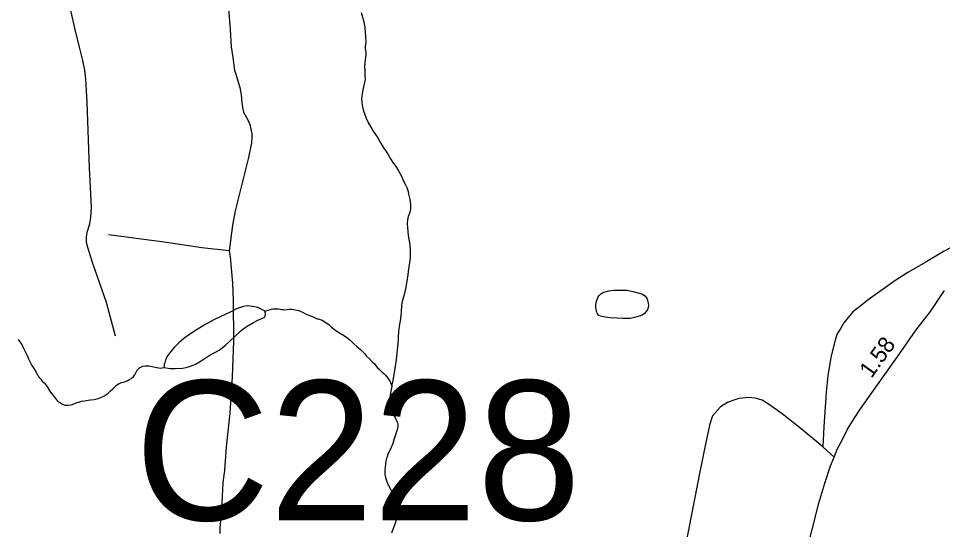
# Model space of a CAD drawing. Extents: x 2220236 to 2384410, y 720751 to 894131.
# Drawn here: x 2345405 to 2352466, y 862847 to 866751 of the extents above; entities that cross this region are included whole.
import ezdxf

# ---------------------------------------------------------------- set-up
doc = ezdxf.new("R2010")
doc.units = 0
for name, color, linetype in [('Exist Hydrographic Misc Water Feature', 7, 'Continuous'), ('Exist Hydrographic Pond Under 1500 Sq Ft', 7, 'Continuous'), ('Exist Road Non-System Type 51', 7, 'Continuous'), ('Exist Road Primary NC Attributed', 7, 'Continuous'), ('Exist Road Primary NC Service Mileage Hundredths English Label', 7, 'Continuous'), ('Exist Road Secondary Structure Culvert Number Label', 7, 'Continuous')]:
    doc.layers.add(name, color=color, linetype=linetype)

msp = doc.modelspace()

# ---------------------------------------------------------------- linework, layer by layer
at = {"layer": 'Exist Hydrographic Misc Water Feature'}
for points in [[(2348022.9, 866796.8), (2348040.5, 866735.1), (2348051.7, 866685.7), (2348054.8, 866643.1), (2348055.3, 866613.6), (2348058.3, 866573.4)], [(2348058.3, 866573.4), (2348056.9, 866551.3), (2348053.2, 866537.1), (2348052.2, 866529.8)], [(2348053.5, 866529.9), (2348054.3, 866518.5), (2348058.4, 866496.3), (2348058.7, 866475), (2348055.2, 866438.8), (2348051.4, 866412.3), (2348049.9, 866384.4), (2348050.2, 866352.6), (2348050.6, 866326.3), (2348052.6, 866310.6), (2348053, 866292.6), (2348051.2, 866272.8), (2348043.6, 866242.3), (2348035.9, 866204.3), (2348031.1, 866178.5), (2348028.6, 866158), (2348026.7, 866132.3), (2348028.9, 866110.4), (2348031.4, 866089.9), (2348039.8, 866054.1), (2348048.2, 866024.3), (2348062.5, 865988.7), (2348079.1, 865952.3), (2348096.4, 865921.9), (2348115.7, 865891.5), (2348150.3, 865839.7), (2348168.7, 865807.6), (2348187, 865776.2), (2348223.8, 865718.6), (2348248.4, 865680.3), (2348270.6, 865642.8), (2348283.1, 865626.9), (2348288.9, 865621.2), (2348306.8, 865593.4), (2348332, 865545.8), (2348348.2, 865509.7), (2348358.7, 865486.2), (2348372.9, 865459.9), (2348381.4, 865430.7), (2348386.2, 865407.9), (2348389.6, 865388.3), (2348394.1, 865368.8), (2348398.1, 865350), (2348400.6, 865328.7), (2348400.7, 865302.5), (2348397.1, 865278.7), (2348391.4, 865256.1), (2348383.7, 865237.8), (2348377.8, 865212.3), (2348376.1, 865181.7), (2348376.6, 865153.8), (2348378.9, 865122), (2348383.3, 865094.3), (2348387.7, 865066.6), (2348396.2, 865018.4), (2348396.7, 864982.3), (2348397.2, 864947.8), (2348397.2, 864922.6), (2348393.7, 864888), (2348388.5, 864854.9), (2348382.6, 864821.9), (2348378.9, 864792.2), (2348371.3, 864744.3), (2348362.3, 864685.5), (2348354.5, 864650), (2348343.1, 864607.6), (2348335.4, 864579.3), (2348331.9, 864552.9), (2348330.2, 864515.1), (2348326.1, 864478.9), (2348321.1, 864440.9), (2348313.5, 864401.2), (2348310, 864359.4), (2348306.7, 864310.7), (2348303.3, 864264.6), (2348299.6, 864218.5), (2348290.5, 864144.3), (2348283.1, 864092.4), (2348275.7, 864048.5), (2348266.6, 863984.1), (2348259, 863951.9), (2348257.2, 863941)], [(2347286.1, 864514.4), (2347320.2, 864524.7), (2347338.7, 864529.7), (2347348.1, 864531.7), (2347357.3, 864532.8), (2347370, 864533.3), (2347384.5, 864533.2), (2347394, 864532), (2347413.9, 864527.9), (2347426.8, 864526.8), (2347436, 864526.1), (2347457.9, 864528.7), (2347476.5, 864530.4), (2347493.9, 864529.5), (2347520, 864525.6), (2347544.2, 864520.1), (2347559.8, 864514.8), (2347574.2, 864508.2), (2347602.5, 864491.9), (2347630.5, 864480.9), (2347660.8, 864469), (2347687.6, 864457.7), (2347694.9, 864455.7), (2347717.1, 864450), (2347726.1, 864446.1), (2347739.3, 864437.8), (2347755.2, 864426), (2347775.4, 864412), (2347797.2, 864393.2), (2347819.9, 864375.4), (2347838.2, 864362.1), (2347850, 864353.7), (2347866.9, 864342.9), (2347882.4, 864333.7), (2347912.6, 864315.9), (2347922.8, 864308.1), (2347938.9, 864292.3), (2347967.2, 864264.9), (2347991.3, 864245.2), (2348021.6, 864219.6), (2348034.9, 864207), (2348048, 864191.8), (2348064.2, 864172.1), (2348086.5, 864150), (2348108.7, 864128.6), (2348125.1, 864112.9), (2348139.3, 864094.7), (2348149.3, 864082.7), (2348163.6, 864069.5), (2348181.7, 864052.8), (2348198.1, 864037.1), (2348210.1, 864025.4), (2348220.4, 864013.4), (2348234.3, 863993.6), (2348242.1, 863979.8), (2348246.8, 863970.1), (2348254.9, 863948.5), (2348257.2, 863941)], [(2345402.7, 864299.5), (2345415.9, 864282), (2345431.2, 864259.7), (2345439.2, 864242)], [(2345439.2, 864242), (2345451.7, 864217.9), (2345472.1, 864176), (2345482.3, 864150.2), (2345492.8, 864126.6), (2345507, 864101), (2345519.3, 864081.1), (2345531.6, 864060.9), (2345547.8, 864033.1), (2345556, 864019.3), (2345564, 864007.5), (2345574.3, 863995.4), (2345586.4, 863981.1), (2345600.7, 863967.9), (2345612.9, 863952), (2345629.3, 863928.1), (2345647.5, 863899.9), (2345661.8, 863880.2), (2345679.8, 863856.9), (2345694, 863837.2), (2345710.4, 863823.1), (2345725.5, 863813.8), (2345740.6, 863805.3), (2345760.6, 863797.9), (2345782.6, 863798.1), (2345806.5, 863799.8), (2345828.5, 863806.6), (2345846.6, 863814.5), (2345870.2, 863823), (2345886.5, 863827), (2345908.3, 863831.2), (2345936.3, 863835.6), (2345956.3, 863838.1), (2345982.1, 863840.8), (2346014.2, 863848.6), (2346039.8, 863856.9), (2346061.6, 863869.3), (2346089.7, 863889.5), (2346107.4, 863905.6), (2346125.1, 863922.1), (2346137.2, 863932.4), (2346154.9, 863948.6), (2346174.7, 863962.5), (2346182.4, 863966.1), (2346192.8, 863969.2), (2346206.8, 863973), (2346234.6, 863983), (2346248.7, 863990.2), (2346266.4, 864000.1), (2346284.1, 864016.2), (2346294.1, 864029.1), (2346299.9, 864039.9), (2346311.3, 864064.3), (2346323.3, 864076.9), (2346333.1, 864084.9), (2346345.7, 864091), (2346355.1, 864094.6), (2346375, 864097.1), (2346401.2, 864097.5), (2346427.3, 864093.6), (2346449.2, 864088), (2346463.1, 864084.3), (2346477.4, 864080.9), (2346491.2, 864080.5), (2346501.3, 864082.6), (2346515.3, 864084.8)], [(2348257.2, 863941), (2348253.2, 863916.3), (2348245.8, 863874.3), (2348244.2, 863847.9), (2348242.5, 863825.6), (2348242.7, 863804.2), (2348244.8, 863785.6), (2348250.7, 863761.9), (2348259.5, 863740.3), (2348269.8, 863720), (2348282, 863701.8), (2348290.3, 863684.7), (2348296.4, 863672.8), (2348302.6, 863656.7), (2348302.7, 863638.6), (2348301, 863616.2), (2348293.3, 863594.6), (2348285.4, 863570.6), (2348275.9, 863539.7), (2348264.2, 863504.1), (2348252.6, 863474.1), (2348227.3, 863419.6), (2348221.5, 863401.3), (2348215.7, 863381.4), (2348210.1, 863349.3), (2348206.6, 863323.5), (2348204.9, 863301.5), (2348203.3, 863284), (2348203.6, 863268.6), (2348210.2, 863243.3), (2348225.8, 863199.6), (2348244.8, 863159.4), (2348263, 863124), (2348287.2, 863086.6), (2348299.4, 863068), (2348303.9, 863046.2), (2348304.2, 863016.7), (2348302.5, 862992), (2348298.8, 862954.1), (2348287.4, 862911.6), (2348277.9, 862880.1), (2348266.1, 862847.8), (2348254.5, 862817.7)]]:
    msp.add_lwpolyline(points, dxfattribs=at)
at = {"layer": 'Exist Hydrographic Pond Under 1500 Sq Ft'}
for points in [[(2349819.6, 864581), (2349823.5, 864596.9), (2349835.2, 864625.3), (2349842.7, 864634.4), (2349854.9, 864647.4), (2349867.1, 864655.1), (2349878.7, 864661.5), (2349914.8, 864669.5), (2349956.6, 864674.5), (2350001.5, 864676.4), (2350033.6, 864676.7), (2350056.6, 864675.3), (2350100.7, 864666.3), (2350148.8, 864652.9), (2350173.1, 864644.7), (2350191, 864631.6), (2350205.2, 864613.2), (2350213.8, 864589.9), (2350218, 864557.2), (2350217, 864543.1), (2350212.3, 864529.1), (2350202.5, 864512.9), (2350186.8, 864495.2), (2350172.7, 864486.4), (2350156.9, 864478.2), (2350123.2, 864468.7), (2350081.2, 864459.7), (2350061.6, 864457.9), (2350021.2, 864458.9), (2349976.1, 864461), (2349925.1, 864463.8), (2349887.2, 864469.8), (2349853, 864477.3), (2349838.7, 864482.6), (2349830.7, 864494.4), (2349822.6, 864516.4), (2349816.2, 864542.4), (2349815.8, 864560.5), (2349819.6, 864581)], [(2347286.1, 864514.4), (2347270, 864524.3), (2347245.8, 864538.1), (2347223.5, 864545.4), (2347189.4, 864551.5), (2347157.4, 864555.1), (2347137.8, 864554.3), (2347117.3, 864548.6), (2347093, 864541), (2347071.7, 864531.9), (2347016.1, 864505), (2346956.2, 864476.3), (2346892.8, 864445.8), (2346823.1, 864406.9), (2346749.8, 864361.9), (2346686.2, 864319.2), (2346665.2, 864303.6), (2346630.7, 864272.6), (2346597.2, 864240.1), (2346565.6, 864203.3), (2346543.9, 864172.9), (2346536.5, 864160.5), (2346528.1, 864141.1), (2346522.4, 864121.2), (2346518.7, 864107.2), (2346516.8, 864097.3), (2346515.3, 864084.8)], [(2346515.3, 864084.8), (2346533.2, 864081.6), (2346563.2, 864077.9), (2346602.9, 864077.9), (2346656.9, 864080.7), (2346687.3, 864085.2), (2346711, 864091.1), (2346732.9, 864100.2), (2346756.8, 864110.4), (2346800.4, 864136.8), (2346855, 864172.5), (2346867.9, 864179.6), (2346937.6, 864216.3), (2346961.8, 864233.7), (2346989.1, 864256.8), (2347056.1, 864319.6), (2347107.6, 864368.3), (2347130.2, 864385.6), (2347153.3, 864400.7), (2347201, 864429.6), (2347232.7, 864447.3), (2347264.7, 864460.1), (2347278.6, 864466.5), (2347286.5, 864472.4), (2347290.4, 864482.4), (2347292.1, 864488.4), (2347292.1, 864496.6), (2347286.1, 864514.4)]]:
    msp.add_lwpolyline(points, dxfattribs=at)
at = {"layer": 'Exist Road Non-System Type 51'}
msp.add_line((2351637.5, 863400.5), (2351552.6, 863479.5), dxfattribs=at)
for points in [[(2346146.8, 864323.7), (2346078.3, 864580.3), (2345969.4, 864887.9), (2345934.3, 865000.4), (2345925.5, 865039.1), (2345925.5, 865079.5), (2345930.8, 865118.2), (2345950.1, 865181.5), (2345958.9, 865232.4), (2345962.4, 865308), (2345958.9, 865411.7), (2345946.6, 865606.8), (2345929, 866113), (2345918.5, 866288.8), (2345911.5, 866357.3), (2345895.7, 866431.1), (2345871.1, 866531.3), (2345835, 866677.2), (2345789.4, 866881.1), (2345770.1, 866990.1)], [(2347008.4, 866824.9), (2347022.5, 866666.7), (2347031.2, 866534.8), (2347034.8, 866501.5), (2347041.8, 866454), (2347055.8, 866355.6), (2347064.6, 866325.7), (2347076.2, 866292.8), (2347095, 866225.2), (2347107.7, 866167.3), (2347110.3, 866109.4), (2347116.9, 866071.4), (2347125.3, 866035.5), (2347157.9, 865978), (2347172.4, 865940.2), (2347187.3, 865870.4), (2347187.6, 865842.4), (2347184.2, 865800.4), (2347161.5, 865690.1), (2347060.3, 865280.9), (2347039.7, 865172.8), (2347016, 864976.6)], [(2347016, 864976.6), (2346805.9, 865000), (2346517.4, 865042.6), (2346092.9, 865099.5)], [(2352796.7, 865099.9), (2352673.1, 865070.4), (2352613.5, 865045.8), (2352478.3, 864974), (2352333.5, 864886.5), (2352200.5, 864810.8), (2352101.3, 864745.7), (2351897.1, 864601.3), (2351821.8, 864540.4), (2351780.2, 864509.9), (2351711.2, 864427), (2351691.6, 864390.8), (2351658.2, 864336.4), (2351644.7, 864294.2), (2351616.2, 864174), (2351590, 864023.7), (2351577.6, 863895.7), (2351558.8, 863631.4), (2351552.6, 863479.5)], [(2347016, 864976.6), (2347022.6, 864930.6), (2347039.1, 864729), (2347044.6, 864599), (2347048.2, 864285.2), (2347037.6, 864013), (2347018.9, 863734.9), (2346992, 863478.7), (2346978.2, 863296.7), (2346967.3, 863206.6), (2346959.2, 863048.4), (2346950.6, 862934.4), (2346945, 862890.3), (2346943.5, 862858.3), (2346944, 862816.5)], [(2351552.6, 863479.5), (2351385.1, 863617.3), (2351239.6, 863729.6), (2351144.9, 863800.4), (2351088.4, 863835.7), (2351036.3, 863849.2), (2350982.3, 863856.6), (2350908.5, 863847.6), (2350862.6, 863833.1), (2350822.7, 863816.6), (2350769.2, 863784), (2350708, 863715.3), (2350684.9, 863642.9), (2350654.6, 863498.6), (2350611.2, 863288.1), (2350485.1, 862634.9)]]:
    msp.add_lwpolyline(points, dxfattribs=at)
at = {"layer": 'Exist Road Primary NC Attributed'}
msp.add_lwpolyline([(2350867.1, 860466.1), (2350909.2, 860614.7), (2350945.3, 860779.1), (2351012.1, 861033.7), (2351046.4, 861174.2), (2351124.6, 861488.9), (2351275.5, 862074.5), (2351319.4, 862253), (2351519.8, 863049.2), (2351566.1, 863199.7), (2351610.4, 863334.2), (2351637.5, 863400.5), (2351662.7, 863464.8), (2351696, 863525.2), (2351741, 863613.7), (2351789.9, 863694.3), (2351839.1, 863768.7), (2351911.9, 863873.6), (2352149.8, 864206.4), (2352265.7, 864371.7), (2352373.9, 864512.9), (2352480.1, 864672.2)], dxfattribs=at)

# ---------------------------------------------------------------- texts
at = {"layer": 'Exist Road Primary NC Service Mileage Hundredths English Label'}
msp.add_text('1.58', height=125, rotation=54.44128, dxfattribs=at).set_placement((2351923.1, 863996.7))
at = {"layer": 'Exist Road Secondary Structure Culvert Number Label'}
msp.add_text('C228', height=1066.27, dxfattribs=at).set_placement((2346294, 862917.9))

doc.saveas('drawing.dxf')
